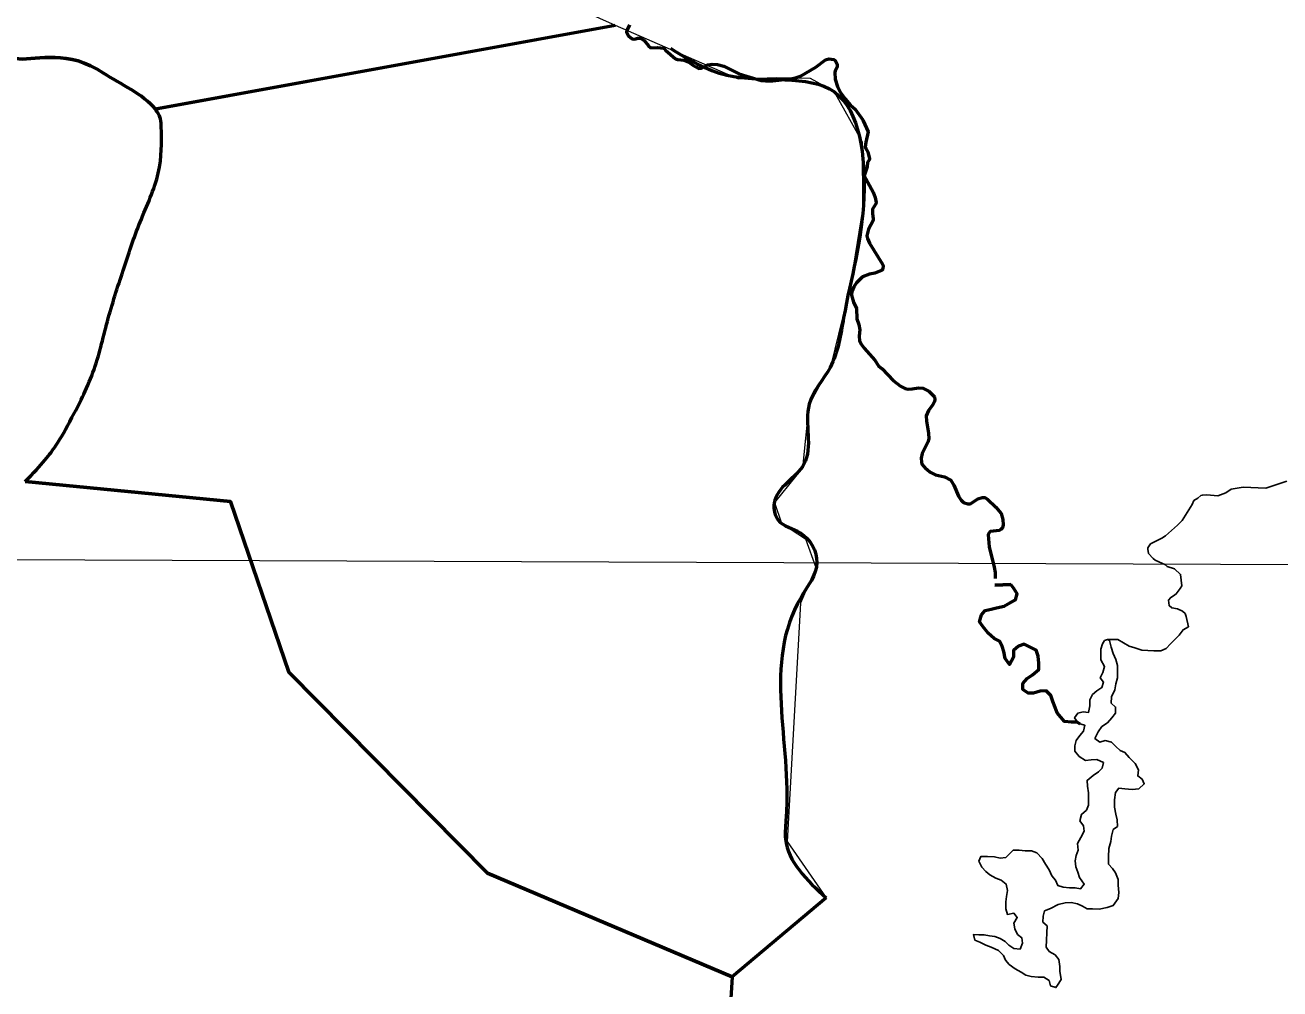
# Model space of a CAD drawing. Extents: x 553962 to 842807, y 8883888 to 9032388.
# Drawn here: x 816115 to 817299, y 9015770 to 9016678 of the extents above; entities that cross this region are included whole.
import ezdxf

# ---------------------------------------------------------------- set-up
doc = ezdxf.new("R2010")
doc.units = 0
doc.header["$LTSCALE"] = 200
for name, color, linetype, lineweight in [('1', 7, 'Continuous', 13), ('24', 7, 'Continuous', 25), ('27', 7, 'Continuous', 13), ('29', 7, 'Continuous', 53), ('35', 7, 'Continuous', 13)]:
    doc.layers.add(name, color=color, linetype=linetype, lineweight=lineweight)

msp = doc.modelspace()

# ---------------------------------------------------------------- linework, layer by layer
at = {"layer": '1'}
msp.add_line((797440.2, 9016241.5), (834208.8, 9016109.1), dxfattribs=at)
at = {"layer": '24', "lineweight": 53}
for p, q in [((817029.7, 9016150.4), (817044.8, 9016150.9)), ((817044.8, 9016150.9), (817029.7, 9016150.4))]:
    msp.add_line(p, q, dxfattribs=at)
for points in [[(816685.2, 9016678.6), (816682.6, 9016673.3), (816682.3, 9016671.9), (816684.4, 9016668.3), (816687.8, 9016665.6), (816689.3, 9016665.2), (816691.1, 9016665.4), (816693.1, 9016666.3), (816695.5, 9016666.1), (816698.9, 9016663.9), (816703, 9016659.1), (816705.3, 9016657.2), (816711.6, 9016657.3), (816717.2, 9016656.6), (816718.8, 9016655.6)], [(816718.8, 9016655.6), (816719.3, 9016654.8), (816728.6, 9016646.6), (816730.5, 9016646), (816736.4, 9016645.5), (816741.2, 9016643.6), (816744.8, 9016640.7), (816750.6, 9016637.7), (816753.1, 9016637.8), (816757.4, 9016640.4), (816759.1, 9016641), (816763.1, 9016641.6), (816768.3, 9016641.4), (816774.1, 9016639.8), (816788.8, 9016632.5), (816809.5, 9016626.4), (816813.5, 9016625.9), (816820.5, 9016625.8), (816837.1, 9016627.8), (816841.8, 9016628.8), (816846.6, 9016630.2), (816860.9, 9016638.7), (816870, 9016645.8), (816873.1, 9016646.7), (816878, 9016646.1), (816879.3, 9016645), (816881.1, 9016641.6), (816881.1, 9016638.8), (816879.2, 9016635.5), (816878.8, 9016633.9), (816879.3, 9016627.6), (816881.3, 9016620.5), (816884.4, 9016614.9), (816888.6, 9016608.9), (816893.8, 9016602.9), (816898, 9016599.3), (816905.2, 9016589)], [(816905.2, 9016589), (816905.7, 9016588.1), (816910.2, 9016577.8), (816908, 9016568.1), (816907.6, 9016563.8), (816908.2, 9016562), (816909.9, 9016559), (816911.7, 9016552.4), (816911.5, 9016551.6), (816909.7, 9016548.9), (816909.3, 9016544.8), (816906.7, 9016536.2), (816915.1, 9016520.9), (816917, 9016515.8), (816917.9, 9016511.1), (816917.5, 9016509.8), (816914.4, 9016505), (816914.4, 9016501), (816915.1, 9016495.9), (816915, 9016494.1), (816910.6, 9016486.1), (816909.1, 9016479.8), (816909.7, 9016477.1), (816911.5, 9016472.8), (816924, 9016453), (816924.5, 9016451.7), (816924.1, 9016448.2), (816922.9, 9016447.2), (816916.5, 9016444.6), (816911.6, 9016443.5), (816905.1, 9016441), (816899.3, 9016435.3), (816896.7, 9016431.7), (816895, 9016427.2), (816894.7, 9016423.8), (816896.6, 9016417.2), (816899.2, 9016411.3), (816899.5, 9016401.5), (816901.4, 9016396), (816902.5, 9016391.2), (816902, 9016385.1), (816902.3, 9016380.8), (816904.2, 9016377.3), (816906.6, 9016373.8), (816916.7, 9016362.6), (816920.1, 9016357.2), (816923.6, 9016354.4), (816933.9, 9016343.4), (816940.9, 9016338.1), (816945.2, 9016335.8), (816948, 9016335.1), (816952, 9016335.3), (816957.8, 9016336.4), (816961.8, 9016336.2), (816967.5, 9016333.2), (816971.5, 9016329.6), (816972.9, 9016327.9), (816973.3, 9016325.5), (816972.8, 9016323.6), (816971.2, 9016320.3), (816967.1, 9016315), (816965.2, 9016310.1), (816965.4, 9016305), (816967.2, 9016293.7), (816967.5, 9016288.3)], [(816967.5, 9016288.3), (816966.6, 9016285.1), (816961.3, 9016274.6), (816960.4, 9016269.9), (816960.5, 9016266.3), (816961.1, 9016264.4), (816964.7, 9016260), (816966, 9016259.3), (816968.7, 9016257), (816973.9, 9016254.3), (816982.2, 9016252.6), (816988.3, 9016249.3), (816991.3, 9016244.6), (816995.7, 9016234.2), (816998.1, 9016230.4), (817000.4, 9016228.1), (817004.4, 9016227.1), (817007, 9016227.1)], [(817007, 9016227.1), (817013.9, 9016231.6), (817013.9, 9016231.6), (817018, 9016233), (817020.5, 9016233), (817023, 9016231.3), (817030.9, 9016224), (817035.7, 9016217.9), (817037.4, 9016212.3), (817037.7, 9016207.2), (817037, 9016204.5), (817035.5, 9016202.7), (817034, 9016201.8), (817025.5, 9016200.9), (817024.4, 9016199.7), (817023.6, 9016197.7), (817024.6, 9016186.5), (817029.2, 9016167.2), (817030.1, 9016162.1), (817030.3, 9016156.6)], [(817110.2, 9016019.3), (817107.4, 9016021), (817102.3, 9016021), (817095.7, 9016021.6), (817092.2, 9016025.7), (817088.7, 9016029.8), (817086.7, 9016034.9), (817084.7, 9016040.5), (817082.7, 9016046.1), (817078.1, 9016050.7), (817072.5, 9016050.3), (817066.4, 9016048.3), (817061.3, 9016048.3), (817056.3, 9016051.9), (817056.3, 9016057.5), (817060.4, 9016062.1), (817065.5, 9016065.6), (817071.2, 9016070.6), (817071.2, 9016076.8), (817070.7, 9016083.4), (817068.7, 9016089), (817057.6, 9016094.7), (817052, 9016092.7), (817047.4, 9016088.6), (817047.3, 9016082.5), (817043.7, 9016075.4), (817039.7, 9016081), (817038.2, 9016087.7), (817036.7, 9016092.8), (817034.2, 9016097.4), (817029.1, 9016099.9), (817023.6, 9016105.1), (817018.5, 9016111.2), (817015.5, 9016115.8), (817017.1, 9016122.4), (817020.7, 9016126.5), (817026.3, 9016127.5), (817031.4, 9016129), (817038.5, 9016130.4), (817044.6, 9016134), (817049.2, 9016136.5), (817050.8, 9016142.1), (817047.8, 9016147.2), (817044.8, 9016150.9)]]:
    msp.add_lwpolyline(points, dxfattribs=at)
at = {"layer": '24'}
for points in [[(816685.2, 9016678.6), (816682.6, 9016673.3), (816682.3, 9016671.9), (816684.4, 9016668.3), (816687.8, 9016665.6), (816689.3, 9016665.2), (816691.1, 9016665.4), (816693.1, 9016666.3), (816695.5, 9016666.1), (816698.9, 9016663.9), (816703, 9016659.1), (816705.3, 9016657.2), (816711.6, 9016657.3), (816717.2, 9016656.6), (816718.8, 9016655.6)], [(816718.8, 9016655.6), (816719.3, 9016654.8), (816728.6, 9016646.6), (816730.5, 9016646), (816736.4, 9016645.5), (816741.2, 9016643.6), (816744.8, 9016640.7), (816750.6, 9016637.7), (816753.1, 9016637.8), (816757.4, 9016640.4), (816759.1, 9016641), (816763.1, 9016641.6), (816768.3, 9016641.4), (816774.1, 9016639.8), (816788.8, 9016632.5), (816809.5, 9016626.4), (816813.5, 9016625.9), (816820.5, 9016625.8), (816837.1, 9016627.8), (816841.8, 9016628.8), (816846.6, 9016630.2), (816860.9, 9016638.7), (816870, 9016645.8), (816873.1, 9016646.7), (816878, 9016646.1), (816879.3, 9016645), (816881.1, 9016641.6), (816881.1, 9016638.8), (816879.2, 9016635.5), (816878.8, 9016633.9), (816879.3, 9016627.6), (816881.3, 9016620.5), (816884.4, 9016614.9), (816888.6, 9016608.9), (816893.8, 9016602.9), (816898, 9016599.3), (816905.2, 9016589)], [(816905.2, 9016589), (816905.7, 9016588.1), (816910.2, 9016577.8), (816908, 9016568.1), (816907.6, 9016563.8), (816908.2, 9016562), (816909.9, 9016559), (816911.7, 9016552.4), (816911.5, 9016551.6), (816909.7, 9016548.9), (816909.3, 9016544.8), (816906.7, 9016536.2), (816915.1, 9016520.9), (816917, 9016515.8), (816917.9, 9016511.1), (816917.5, 9016509.8), (816914.4, 9016505), (816914.4, 9016501), (816915.1, 9016495.9), (816915, 9016494.1), (816910.6, 9016486.1), (816909.1, 9016479.8), (816909.7, 9016477.1), (816911.5, 9016472.8), (816924, 9016453), (816924.5, 9016451.7), (816924.1, 9016448.2), (816922.9, 9016447.2), (816916.5, 9016444.6), (816911.6, 9016443.5), (816905.1, 9016441), (816899.3, 9016435.3), (816896.7, 9016431.7), (816895, 9016427.2), (816894.7, 9016423.8), (816896.6, 9016417.2), (816899.2, 9016411.3), (816899.5, 9016401.5), (816901.4, 9016396), (816902.5, 9016391.2), (816902, 9016385.1), (816902.3, 9016380.8), (816904.2, 9016377.3), (816906.6, 9016373.8), (816916.7, 9016362.6), (816920.1, 9016357.2), (816923.6, 9016354.4), (816933.9, 9016343.4), (816940.9, 9016338.1), (816945.2, 9016335.8), (816948, 9016335.1), (816952, 9016335.3), (816957.8, 9016336.4), (816961.8, 9016336.2), (816967.5, 9016333.2), (816971.5, 9016329.6), (816972.9, 9016327.9), (816973.3, 9016325.5), (816972.8, 9016323.6), (816971.2, 9016320.3), (816967.1, 9016315), (816965.2, 9016310.1), (816965.4, 9016305), (816967.2, 9016293.7), (816967.5, 9016288.3)], [(816967.5, 9016288.3), (816966.6, 9016285.1), (816961.3, 9016274.6), (816960.4, 9016269.9), (816960.5, 9016266.3), (816961.1, 9016264.4), (816964.7, 9016260), (816966, 9016259.3), (816968.7, 9016257), (816973.9, 9016254.3), (816982.2, 9016252.6), (816988.3, 9016249.3), (816991.3, 9016244.6), (816995.7, 9016234.2), (816998.1, 9016230.4), (817000.4, 9016228.1), (817004.4, 9016227.1), (817007, 9016227.1)], [(817174.1, 9016184.2), (817174.3, 9016185.5), (817176.6, 9016189.2), (817187.5, 9016194.7), (817190.8, 9016196.8), (817202.2, 9016206.8), (817206.4, 9016211.4), (817209.8, 9016216.2), (817216.1, 9016226.4), (817217.6, 9016230.1), (817221.2, 9016232.3), (817224.2, 9016234.9), (817225.6, 9016235.3), (817229.9, 9016235.6), (817240.1, 9016234.4), (817247.6, 9016237.4), (817252.7, 9016240.7), (817264.2, 9016242.7), (817285.4, 9016241.7), (817305.4, 9016248.4)], [(817007, 9016227.1), (817013.9, 9016231.6), (817013.9, 9016231.6), (817018, 9016233), (817020.5, 9016233), (817023, 9016231.3), (817030.9, 9016224), (817035.7, 9016217.9), (817037.4, 9016212.3), (817037.7, 9016207.2), (817037, 9016204.5), (817035.5, 9016202.7), (817034, 9016201.8), (817025.5, 9016200.9), (817024.4, 9016199.7), (817023.6, 9016197.7), (817024.6, 9016186.5), (817029.2, 9016167.2), (817030.1, 9016162.1), (817030.3, 9016156.6)], [(817206.2, 9016149.8), (817205, 9016160.4), (817199.2, 9016165.7), (817192.3, 9016167.9), (817190.7, 9016169.5), (817181.2, 9016173.9), (817179.2, 9016175.4), (817174.8, 9016180.1), (817174.1, 9016184.2)], [(817212.4, 9016111.1), (817210.2, 9016120.6), (817209.5, 9016123.4), (817207, 9016125.7), (817202, 9016128.1), (817196.9, 9016129), (817194.2, 9016131), (817193.5, 9016136.2), (817195.8, 9016138.7), (817198.4, 9016140.2), (817201, 9016142.1), (817204.6, 9016147.2), (817206.2, 9016149.7), (817206.2, 9016149.8)], [(817136.1, 9016098.9), (817145.8, 9016099.1), (817156.4, 9016092.8), (817162, 9016091.2), (817168.6, 9016089.1), (817174.2, 9016088.6), (817179.8, 9016088.5), (817186.4, 9016088.5), (817191.5, 9016090.5), (817195.6, 9016095.1), (817199.7, 9016099.1), (817203.8, 9016103.2), (817207.4, 9016108.2), (817212.4, 9016111.1)], [(817138.1, 9016098), (817139.6, 9016091.8), (817141.6, 9016085.7), (817144.1, 9016080.1), (817145.6, 9016074.5), (817145.5, 9016069.4), (817145.5, 9016062.8), (817143.9, 9016057.2), (817142.9, 9016051.6), (817139.8, 9016045), (817139.7, 9016038.9), (817143.8, 9016035.3), (817143.7, 9016029.7), (817140.2, 9016025.1), (817136.1, 9016020.5), (817130.9, 9016017), (817127.3, 9016011.9), (817124.2, 9016005.8), (817128.8, 9016002.2), (817133.9, 9016003.7), (817140, 9016002.2), (817144, 9015998.1), (817148.1, 9015994.5), (817152.6, 9015992.4), (817156.7, 9015987.8), (817162.2, 9015982.2), (817165.2, 9015976), (817164.7, 9015970.4), (817168.7, 9015967.4), (817170.8, 9015962.8), (817165.6, 9015958.2), (817159.5, 9015957.7), (817152.4, 9015958.3), (817146.8, 9015958.8), (817143.7, 9015954.8), (817142.7, 9015947.7), (817142.6, 9015941), (817144.1, 9015934.4), (817145.1, 9015928.8), (817145.6, 9015922.7), (817141.5, 9015919.7), (817139.9, 9015913.5), (817139.3, 9015908.5), (817137.3, 9015901.8), (817137.2, 9015894.2), (817137.2, 9015887.1), (817140.7, 9015883), (817143.7, 9015878.9), (817146.2, 9015872.8), (817146.2, 9015867.2), (817146.7, 9015860.5), (817146.1, 9015854.9), (817141.5, 9015848.3), (817135.9, 9015846.3), (817128.2, 9015844.8), (817122.1, 9015844.9), (817117, 9015844.9), (817112.5, 9015847.5), (817107.9, 9015849.6), (817101.8, 9015851.1), (817096.2, 9015850.7), (817089.6, 9015849.2), (817082.5, 9015845.2), (817076.8, 9015843.1), (817075.3, 9015838.1), (817075.2, 9015832.5), (817079.3, 9015828.9), (817078.1, 9015809), (817081.2, 9015804.9), (817086.8, 9015801.6), (817090.1, 9015797.2), (817091.2, 9015790.6), (817091.2, 9015786.2), (817092.3, 9015778.5), (817089, 9015773), (817087.5, 9015770.7), (817082.5, 9015772.3), (817081, 9015777.4), (817075.9, 9015780.5), (817070.8, 9015780.5), (817064.2, 9015781.1), (817059.1, 9015782.6), (817054.6, 9015785.2), (817049, 9015788.3), (817043.4, 9015792.4), (817039.9, 9015796.5), (817037.9, 9015801.1), (817033.4, 9015805.7), (817026.3, 9015808.8), (817021.2, 9015810.9), (817015.6, 9015813.5), (817011.1, 9015815.6), (817009.6, 9015820.7), (817014.6, 9015820.6), (817019.7, 9015820.6), (817024.8, 9015819.5), (817029.9, 9015819), (817035, 9015816.9), (817039.5, 9015814.3), (817043.1, 9015810.8), (817047.6, 9015807.7)], [(817047.6, 9015807.7), (817053.7, 9015807.1), (817055.8, 9015812.7), (817055.3, 9015817.8), (817051.3, 9015820.9), (817048.8, 9015826), (817047.8, 9015831.6), (817050.9, 9015836.7), (817047.8, 9015840.8), (817041.7, 9015839.8), (817040.2, 9015844.9), (817040.3, 9015851.5), (817040.8, 9015856.6), (817041.9, 9015862.2), (817040.4, 9015868.3), (817035.8, 9015871.9), (817030.8, 9015874), (817025.2, 9015877.1), (817021.2, 9015880.2), (817017.6, 9015884.3), (817014.6, 9015889.9), (817016.7, 9015894.5), (817022.8, 9015894.4), (817029.4, 9015893.9), (817035, 9015892.8), (817040.1, 9015893.3), (817043.7, 9015896.8), (817047.2, 9015900.4), (817052.8, 9015900.3), (817058.4, 9015899.8), (817064.5, 9015899.8), (817069.6, 9015897.7), (817074.6, 9015892.6), (817077.7, 9015887), (817081.2, 9015881.8), (817083.7, 9015876.2), (817087.2, 9015872.1), (817089.2, 9015867), (817094.3, 9015865.5), (817100.4, 9015864.9), (817105.5, 9015864.9), (817110.6, 9015863.8), (817114.2, 9015868.4), (817109.6, 9015874.5), (817108.1, 9015879.6), (817106.1, 9015884.7), (817105.7, 9015890.3), (817106.7, 9015895.4), (817108.3, 9015900.5), (817107.8, 9015906.6), (817110.9, 9015912.2), (817114, 9015918.3), (817113.5, 9015923.4), (817110, 9015928), (817111.6, 9015934.1), (817116.2, 9015938.2), (817118.2, 9015942.7), (817118.3, 9015949.3), (817118.3, 9015954.4), (817117.3, 9015960.6), (817116.9, 9015966.2), (817122.5, 9015970.7), (817127.6, 9015974.2), (817131.2, 9015977.8), (817132.2, 9015982.9), (817126.2, 9015986), (817120.6, 9015985.5), (817115.5, 9015985), (817109.4, 9015988.6), (817105.3, 9015993.7), (817105.4, 9015998.8), (817106.4, 9016003.9), (817110, 9016008.5), (817113.6, 9016012.5), (817114.7, 9016018.1), (817108.6, 9016019.7), (817105.1, 9016025.3), (817108.1, 9016029.4), (817113.2, 9016030.9), (817118.3, 9016030.3), (817119.4, 9016036.4), (817119.4, 9016042), (817122, 9016047.1), (817126.1, 9016050.7), (817130.7, 9016053.7), (817132.2, 9016058.8), (817129.2, 9016062.9), (817131.8, 9016067.9), (817133.4, 9016073.5), (817129.8, 9016079.7), (817129.9, 9016084.8), (817129.9, 9016089.9), (817131.3, 9016095), (817133.3, 9016098), (817136.1, 9016098.9), (817138.1, 9016098)]]:
    msp.add_lwpolyline(points, dxfattribs=at)
at = {"layer": '27'}
msp.add_lwpolyline([(816577.5, 9016720.9), (816671.8, 9016678.4), (816787.8, 9016627.9), (816824.3, 9016629), (816855.7, 9016628.6), (816877.9, 9016616.1), (816904.8, 9016568.5), (816904.9, 9016504.7), (816893.2, 9016430.6), (816875.5, 9016358.6), (816854.5, 9016320.2), (816848.4, 9016260.8), (816821.9, 9016228.1), (816828.5, 9016208.9), (816851.1, 9016194.1), (816861.1, 9016166.8), (816846.6, 9016133.3), (816833.9, 9015908.5), (816870.7, 9015855.3), (816782, 9015780.8), (816776, 9015683.8)], dxfattribs=at)
at = {"layer": '29'}
for p, q in [((816236.8, 9016599.3), (816671.8, 9016678.4)), ((816237.6, 9016599.4), (816671.8, 9016678.4)), ((816870.7, 9015855.3), (816782, 9015780.8))]:
    msp.add_line(p, q, dxfattribs=at)
for points in [[(816115.1, 9016247.9), (816308.8, 9016229.2), (816363.9, 9016068.3), (816551.1, 9015878.8), (816782, 9015780.8)], [(816782, 9015780.8), (816551.1, 9015878.8), (816363.9, 9016068.3), (816308.8, 9016229.2), (816115.1, 9016247.9)], [(816782, 9015780.8), (816776, 9015683.8), (816701.9, 9015627.3), (816701.1, 9015618.8), (815802.8, 9015616.2)]]:
    msp.add_lwpolyline(points, dxfattribs=at)
for points in [[(816115.1, 9016815.9), (816118.6, 9016767.7), (816047.1, 9016719.1), (816075.6, 9016672.7), (816098.7, 9016635.2), (816155.8, 9016655.8), (816189.1, 9016633.2)], [(816189.1, 9016633.2), (816155.8, 9016655.8), (816098.7, 9016635.2), (816075.6, 9016672.7), (816047.1, 9016719.1), (816118.6, 9016767.7), (816115.1, 9016815.9)], [(816189.1, 9016633.2), (816204.4, 9016622.9), (816227, 9016613.3), (816237.6, 9016599.4)], [(816237.6, 9016599.4), (816227, 9016613.3), (816204.4, 9016622.9), (816189.1, 9016633.2)], [(816115.1, 9016247.9), (816131.3, 9016264.7), (816145.8, 9016282.9), (816157.1, 9016304.3), (816181.4, 9016350.2), (816191.8, 9016399.2), (816207.7, 9016447.5), (816222.3, 9016492.3), (816244.6, 9016539.3), (816243.4, 9016583.9), (816243.3, 9016589.8), (816241, 9016595), (816237.3, 9016599.7)], [(816115.1, 9016247.9), (816131.3, 9016264.7), (816145.8, 9016282.9), (816157.1, 9016304.3), (816181.4, 9016350.2), (816191.8, 9016399.2), (816207.7, 9016447.5), (816222.3, 9016492.3), (816244.6, 9016539.3), (816243.4, 9016583.9), (816243.3, 9016589.7), (816241.1, 9016594.8), (816237.6, 9016599.4)]]:
    msp.add_open_spline(points, degree=3, dxfattribs=at)
msp.add_spline([(816723.8, 9016656.6), (816777.1, 9016631.3), (816878.5, 9016615.5), (816906.3, 9016516.3), (816887.2, 9016402.4), (816874.5, 9016355.6), (816854.7, 9016320.9), (816849.8, 9016264.4), (816821.7, 9016227.5), (816825.5, 9016211.5), (816846.4, 9016199.7), (816861.9, 9016171.6), (816847, 9016138.8), (816833, 9015931.2), (816832.3, 9015910.8), (816870.7, 9015855.3)], degree=3, dxfattribs=at)
at = {"layer": '35'}
msp.add_lwpolyline([(816577.5, 9016720.9), (816671.8, 9016678.4), (816787.8, 9016627.9), (816824.3, 9016629), (816855.7, 9016628.6), (816877.9, 9016616.1), (816904.8, 9016568.5), (816904.9, 9016504.7), (816893.2, 9016430.6), (816875.5, 9016358.6), (816854.5, 9016320.2), (816848.4, 9016260.8), (816821.9, 9016228.1), (816828.5, 9016208.9), (816851.1, 9016194.1), (816861.1, 9016166.8), (816846.6, 9016133.3), (816833.9, 9015908.5), (816870.7, 9015855.3), (816782, 9015780.8), (816776, 9015683.8)], dxfattribs=at)

doc.saveas('drawing.dxf')
